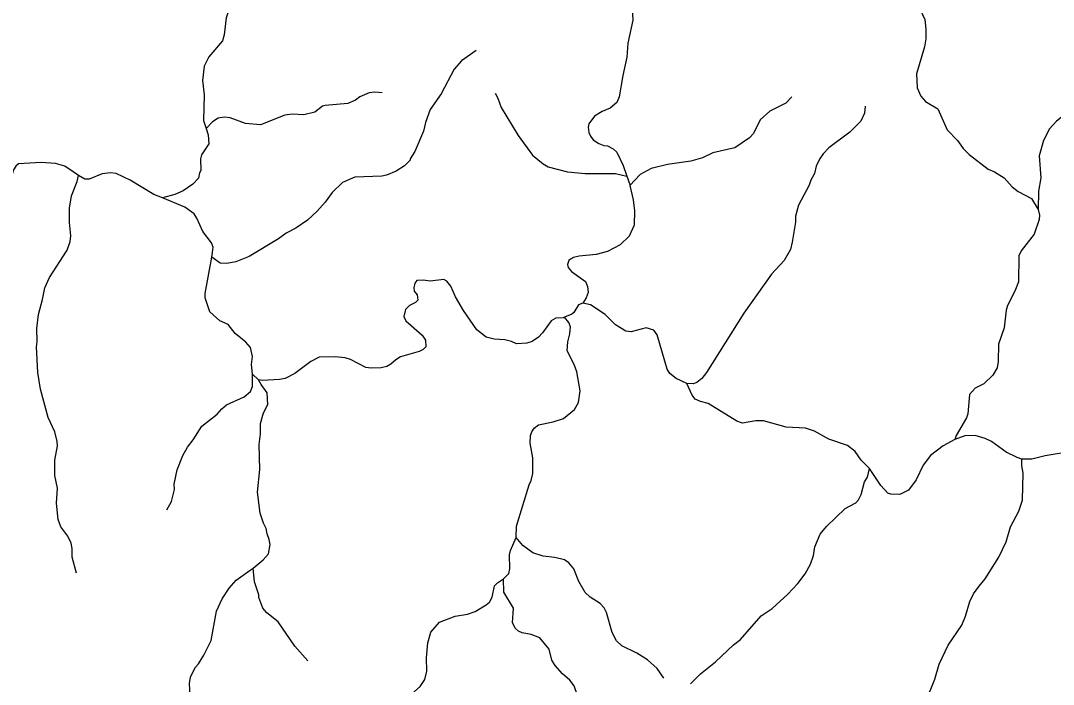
# Model space of a CAD drawing. Extents: x 500 to 555.2, y 9115.7 to 9171.
# Drawn here: x 515.86 to 523.01, y 9142.97 to 9147.56 of the extents above; entities that cross this region are included whole.
import ezdxf

# ---------------------------------------------------------------- set-up
doc = ezdxf.new("R2010")
doc.units = 0
doc.header["$LTSCALE"] = 0.064
doc.layers.add('7', color=7, linetype='Continuous', lineweight=25)

msp = doc.modelspace()

# ---------------------------------------------------------------- linework, layer by layer
at = {"layer": '7'}
msp.add_line((517.5075, 9145.0741), (517.4649, 9145.1131), dxfattribs=at)
for points in [[(517.608, 9147.8798), (517.6065, 9147.878), (517.5497, 9147.8446), (517.4768, 9147.8174), (517.4459, 9147.8136), (517.4152, 9147.7996), (517.3491, 9147.7338), (517.3107, 9147.6664), (517.2821, 9147.5806), (517.2687, 9147.4617), (517.257, 9147.4201), (517.1621, 9147.3101), (517.1296, 9147.2451), (517.1196, 9147.1452), (517.1293, 9147.0472), (517.126, 9146.8687), (517.1431, 9146.8144)], [(522.057, 9147.703), (522.1183, 9147.568), (522.1255, 9147.501), (522.1255, 9147.4354), (522.1157, 9147.3791), (522.0616, 9147.192), (522.0672, 9147.0964), (522.0907, 9147.0371), (522.124, 9147.0018), (522.2093, 9146.9488), (522.2736, 9146.805), (522.3449, 9146.7313), (522.3848, 9146.6754), (522.4262, 9146.6339), (522.5576, 9146.5318), (522.6008, 9146.5147), (522.6675, 9146.4711), (522.7232, 9146.4106), (522.7653, 9146.3769), (522.8577, 9146.3299), (522.9039, 9146.2536)], [(520.0928, 9147.6483), (520.0979, 9147.5641), (520.0638, 9147.4053), (520.0571, 9147.3068), (520.0274, 9147.1808), (520.0041, 9147.0331), (519.9879, 9146.9936), (519.9417, 9146.954), (519.8857, 9146.9325), (519.8325, 9146.9), (519.7921, 9146.845), (519.7883, 9146.822), (519.7925, 9146.7861), (519.8043, 9146.7597), (519.8238, 9146.735), (519.8626, 9146.7095), (519.8965, 9146.6968), (519.9214, 9146.6947), (519.9614, 9146.674), (519.9881, 9146.6507), (520.0304, 9146.5571), (520.0561, 9146.4837)], [(523.1848, 9147.5321), (523.1811, 9147.5271), (523.1603, 9147.4844), (523.141, 9147.3567), (523.1472, 9147.2853), (523.1661, 9147.2071), (523.2083, 9147.1028), (523.2144, 9147.0496), (523.1923, 9146.9912), (523.0315, 9146.8643), (522.9828, 9146.8126), (522.941, 9146.7301), (522.9113, 9146.624), (522.9228, 9146.4729), (522.9068, 9146.3788), (522.9039, 9146.2536)], [(519.014, 9147.3533), (518.9116, 9147.2829), (518.8608, 9147.2253), (518.7714, 9147.0548), (518.6956, 9146.9458), (518.6615, 9146.856), (518.6497, 9146.7952), (518.5882, 9146.6541), (518.5566, 9146.6046), (518.556, 9146.5951), (518.5174, 9146.5563), (518.4595, 9146.5195), (518.3933, 9146.4898), (518.3605, 9146.4834), (518.1735, 9146.4766), (518.0879, 9146.4405), (518.0155, 9146.3707), (517.9678, 9146.3036), (517.9121, 9146.2412), (517.8465, 9146.1791), (517.7646, 9146.1229), (517.6971, 9146.0889), (517.6443, 9146.0488), (517.4412, 9145.9284), (517.35, 9145.89), (517.2878, 9145.8798), (517.242, 9145.8819), (517.1825, 9145.9236)], [(518.3626, 9147.0609), (518.3106, 9147.0656), (518.272, 9147.0606), (518.2075, 9147.0331), (518.1769, 9147.0097), (518.1259, 9146.9869), (517.9674, 9146.9738), (517.95, 9146.9682), (517.8954, 9146.9274), (517.8211, 9146.9084), (517.7405, 9146.9131), (517.6887, 9146.905), (517.521, 9146.8386), (517.4169, 9146.8491), (517.3107, 9146.8886), (517.2712, 9146.8917), (517.2278, 9146.8852), (517.1873, 9146.8597), (517.1431, 9146.8144)], [(519.1455, 9147.0576), (519.1632, 9147.0242), (519.1864, 9146.9586), (519.304, 9146.765), (519.4043, 9146.6294), (519.4767, 9146.568), (519.5126, 9146.5491), (519.6462, 9146.5145), (519.7679, 9146.5016), (519.9778, 9146.5015), (520.0561, 9146.4837)], [(521.1992, 9147.0325), (521.1572, 9146.99), (521.0452, 9146.9348), (520.9791, 9146.8747), (520.9332, 9146.7793), (520.9057, 9146.7483), (520.803, 9146.6794), (520.6515, 9146.6442), (520.5799, 9146.6112), (520.4999, 9146.5875), (520.3375, 9146.565), (520.2251, 9146.5376), (520.1487, 9146.4957), (520.0781, 9146.4184)], [(521.7057, 9146.9687), (521.7005, 9146.9193), (521.6762, 9146.8655), (521.5995, 9146.7873), (521.4553, 9146.679), (521.4154, 9146.6376), (521.3889, 9146.601), (521.3666, 9146.5535), (521.3545, 9146.5032), (521.3294, 9146.4552), (521.3182, 9146.4207), (521.2435, 9146.2839), (521.2238, 9146.2059), (521.2249, 9146.1659), (521.2017, 9146.0262), (521.1881, 9145.9765), (521.1444, 9145.9006), (521.0584, 9145.8046), (520.8659, 9145.5353), (520.6083, 9145.1237), (520.5749, 9145.0823), (520.5405, 9145.0561), (520.5148, 9145.0466), (520.4721, 9145.0487)], [(517.1431, 9146.8144), (517.1572, 9146.7698), (517.162, 9146.7078), (517.1121, 9146.6318), (517.1047, 9146.6042), (517.1079, 9146.5225), (517.0984, 9146.5057), (517.0919, 9146.4698), (517.0516, 9146.4289), (516.9852, 9146.3826), (516.9261, 9146.3567), (516.8415, 9146.3332)], [(516.2597, 9146.4872), (516.2241, 9146.5133), (516.1664, 9146.5522), (516.1002, 9146.572), (516.0018, 9146.5785), (515.8451, 9146.5701), (515.8261, 9146.5527), (515.811, 9146.5272), (515.7885, 9146.4601), (515.7672, 9146.4438), (515.722, 9146.4244), (515.6317, 9146.4342), (515.5642, 9146.4352)], [(516.2457, 9143.7356), (516.2176, 9143.8446), (516.2172, 9143.9049), (516.2103, 9143.9422), (516.1858, 9143.9907), (516.1389, 9144.0554), (516.1188, 9144.1056), (516.1074, 9144.2193), (516.1155, 9144.3226), (516.0976, 9144.4107), (516.0976, 9144.5183), (516.1139, 9144.6174), (516.1125, 9144.6476), (516.0955, 9144.7131), (516.0506, 9144.8132), (515.9972, 9145.0085), (515.9795, 9145.1253), (515.9695, 9145.3016), (515.9745, 9145.3385), (515.9729, 9145.4284), (515.9826, 9145.5249), (516.0121, 9145.6306), (516.028, 9145.7106), (516.0597, 9145.7828), (516.1822, 9145.9704), (516.2024, 9146.0307), (516.2073, 9146.0714), (516.1977, 9146.164), (516.1975, 9146.2624), (516.2113, 9146.3476), (516.2517, 9146.4479), (516.2597, 9146.4872)], [(516.4807, 9146.5063), (516.4249, 9146.5003), (516.3351, 9146.4626), (516.3049, 9146.4638), (516.2597, 9146.4872)], [(516.8415, 9146.3332), (516.7826, 9146.3578), (516.6186, 9146.4556), (516.52, 9146.5015), (516.4807, 9146.5063)], [(520.0561, 9146.4837), (520.0767, 9146.425), (520.0781, 9146.4184)], [(520.0781, 9146.4184), (520.0998, 9146.3194), (520.1093, 9146.2436), (520.1064, 9146.1452), (520.0713, 9146.068), (520.0096, 9146.0094), (519.9227, 9145.9619), (519.8446, 9145.9407), (519.7265, 9145.9306), (519.6881, 9145.9212), (519.6654, 9145.9098), (519.6543, 9145.9003), (519.6452, 9145.8722), (519.6505, 9145.8512), (519.673, 9145.8231), (519.7695, 9145.7555), (519.7847, 9145.719), (519.7876, 9145.6784), (519.7754, 9145.6407), (519.751, 9145.6055)], [(517.1825, 9145.9236), (517.189, 9145.9555), (517.192, 9145.9918), (517.1803, 9146.0223), (517.1203, 9146.101), (517.0806, 9146.1933), (517.0612, 9146.2229), (516.9964, 9146.2685), (516.8415, 9146.3332)], [(522.9039, 9146.2536), (522.9125, 9146.2128), (522.9095, 9146.1829), (522.8751, 9146.0832), (522.7863, 9145.9661), (522.7706, 9145.9329), (522.7687, 9145.7525), (522.743, 9145.6877), (522.6915, 9145.5878), (522.6817, 9145.555), (522.668, 9145.4344), (522.6293, 9145.3195), (522.6275, 9145.2008), (522.6209, 9145.157), (522.5897, 9145.1057), (522.5268, 9145.0462), (522.4685, 9145.0153), (522.4278, 9144.9724), (522.4171, 9144.8384), (522.4076, 9144.8105), (522.335, 9144.6882), (522.3269, 9144.6598)], [(517.4649, 9145.1131), (517.4645, 9145.1135), (517.4589, 9145.1787), (517.4654, 9145.2342), (517.452, 9145.2971), (517.4195, 9145.3335), (517.3442, 9145.3942), (517.2953, 9145.4578), (517.2386, 9145.4816), (517.1691, 9145.5448), (517.1378, 9145.6422), (517.1377, 9145.6723), (517.1825, 9145.9236)], [(519.6238, 9145.5065), (519.6153, 9145.503), (519.5655, 9145.4997), (519.5329, 9145.4831), (519.4726, 9145.3985), (519.4436, 9145.3681), (519.4016, 9145.3389), (519.3635, 9145.3268), (519.2935, 9145.3222), (519.2589, 9145.3381), (519.2125, 9145.3496), (519.1382, 9145.3543), (519.0822, 9145.3687), (519.0178, 9145.4201), (518.9244, 9145.5527), (518.8703, 9145.6487), (518.8383, 9145.7223), (518.8093, 9145.7573), (518.7885, 9145.7681), (518.694, 9145.757), (518.6461, 9145.7637), (518.602, 9145.7618), (518.5892, 9145.7435), (518.5811, 9145.7111), (518.5846, 9145.6875), (518.6053, 9145.6615), (518.61, 9145.6255), (518.594, 9145.6094), (518.5515, 9145.5893), (518.5247, 9145.5611), (518.5125, 9145.5128), (518.5257, 9145.4824), (518.6402, 9145.3839), (518.6625, 9145.3489), (518.6644, 9145.3013), (518.6459, 9145.2825), (518.6197, 9145.2695), (518.4897, 9145.2337), (518.456, 9145.212), (518.4236, 9145.182), (518.3939, 9145.1663), (518.355, 9145.1563), (518.2863, 9145.1532), (518.2503, 9145.1597), (518.1428, 9145.2148), (518.1059, 9145.2251), (518.0363, 9145.2319), (517.9253, 9145.2302), (517.8696, 9145.1994), (517.7582, 9145.1171), (517.6901, 9145.0833), (517.6519, 9145.076), (517.5347, 9145.0685), (517.5075, 9145.0741)], [(519.751, 9145.6055), (519.7222, 9145.5931), (519.6895, 9145.5407), (519.6745, 9145.5272), (519.6238, 9145.5065)], [(520.4721, 9145.0487), (520.3984, 9145.083), (520.355, 9145.117), (520.335, 9145.1464), (520.2664, 9145.3856), (520.2432, 9145.4179), (520.1911, 9145.4335), (520.0861, 9145.4058), (520.0491, 9145.4114), (519.978, 9145.4538), (519.9062, 9145.5254), (519.805, 9145.5921), (519.751, 9145.6055)], [(519.2899, 9143.9812), (519.2907, 9143.983), (519.2934, 9144.0604), (519.3809, 9144.3465), (519.3948, 9144.3754), (519.4058, 9144.4251), (519.4059, 9144.5329), (519.388, 9144.6358), (519.3896, 9144.6875), (519.3976, 9144.7146), (519.4155, 9144.7393), (519.4444, 9144.7612), (519.5463, 9144.7834), (519.6179, 9144.8059), (519.6939, 9144.8688), (519.7219, 9144.9173), (519.734, 9144.9973), (519.7094, 9145.1285), (519.6916, 9145.1804), (519.6439, 9145.2741), (519.6467, 9145.3361), (519.6621, 9145.3924), (519.6666, 9145.441), (519.6539, 9145.4699), (519.6238, 9145.5065)], [(516.8728, 9144.1739), (516.9047, 9144.2303), (516.9242, 9144.3145), (516.923, 9144.3511), (516.9425, 9144.4501), (516.9835, 9144.5485), (517.0148, 9144.6074), (517.0541, 9144.6584), (517.1135, 9144.7517), (517.2202, 9144.8358), (517.2518, 9144.8722), (517.2858, 9144.8998), (517.4073, 9144.9569), (517.4515, 9144.9932), (517.4656, 9145.0281), (517.4649, 9145.1131)], [(517.4686, 9143.7704), (517.5377, 9143.8279), (517.575, 9143.8685), (517.5867, 9143.9344), (517.5806, 9143.969), (517.5655, 9144.0073), (517.5587, 9144.0433), (517.5404, 9144.0802), (517.5181, 9144.1503), (517.4984, 9144.296), (517.5151, 9144.4538), (517.5115, 9144.6266), (517.5213, 9144.6995), (517.5213, 9144.7704), (517.5408, 9144.8458), (517.5705, 9144.9034), (517.567, 9144.9825), (517.5239, 9145.0418), (517.5075, 9145.0741)], [(521.3546, 9144.7184), (521.2939, 9144.7381), (521.1588, 9144.7465), (521.002, 9144.789), (520.9481, 9144.7905), (520.8571, 9144.773), (520.8178, 9144.7877), (520.6194, 9144.9097), (520.5663, 9144.9234), (520.5301, 9144.9399), (520.5088, 9144.967), (520.4721, 9145.0487)], [(521.7365, 9144.4602), (521.6773, 9144.5173), (521.6362, 9144.5778), (521.5842, 9144.6183), (521.4541, 9144.663), (521.3546, 9144.7184)], [(522.3269, 9144.6598), (522.3258, 9144.6594), (522.246, 9144.6154), (522.158, 9144.5505), (522.1076, 9144.4823), (522.0599, 9144.3813), (522.0052, 9144.3097), (521.9468, 9144.2807), (521.884, 9144.2818), (521.864, 9144.2897), (521.8156, 9144.3413), (521.7365, 9144.4602)], [(522.7917, 9144.5233), (522.7584, 9144.5347), (522.6831, 9144.5733), (522.581, 9144.6466), (522.5379, 9144.6671), (522.4678, 9144.6889), (522.3962, 9144.6855), (522.3269, 9144.6598)], [(523.1483, 9144.5794), (522.9533, 9144.5477), (522.8603, 9144.5236), (522.7917, 9144.5233)], [(522.1049, 9142.3061), (522.1013, 9142.3773), (522.0945, 9142.4674), (522.0584, 9142.6779), (522.0653, 9142.7318), (522.086, 9142.7889), (522.1567, 9142.9208), (522.1884, 9143.0008), (522.2193, 9143.105), (522.2801, 9143.2362), (522.3749, 9143.3751), (522.4016, 9143.4372), (522.4318, 9143.5394), (522.4572, 9143.5909), (522.4947, 9143.6457), (522.5372, 9143.695), (522.6317, 9143.8445), (522.6819, 9143.9514), (522.7112, 9144.0558), (522.7699, 9144.1634), (522.7957, 9144.2404), (522.7997, 9144.4265), (522.79, 9144.479), (522.7917, 9144.5233)], [(520.4972, 9142.9682), (520.5668, 9143.0384), (520.671, 9143.1212), (520.7941, 9143.2393), (520.8424, 9143.2764), (520.9869, 9143.4404), (521.0618, 9143.4907), (521.1697, 9143.5888), (521.2392, 9143.6634), (521.291, 9143.7299), (521.3281, 9143.7961), (521.3484, 9143.8572), (521.3567, 9143.9161), (521.395, 9144.0046), (521.4389, 9144.058), (521.5679, 9144.182), (521.6417, 9144.2215), (521.661, 9144.2424), (521.678, 9144.2801), (521.7006, 9144.3668), (521.7234, 9144.3989), (521.7365, 9144.4602)], [(519.202, 9143.6957), (519.2386, 9143.7329), (519.2452, 9143.7645), (519.2436, 9143.8616), (519.2498, 9143.892), (519.2899, 9143.9812)], [(520.3122, 9143.0086), (520.2655, 9143.0756), (520.1982, 9143.1356), (520.1255, 9143.1808), (520.0212, 9143.2324), (519.9837, 9143.2665), (519.9543, 9143.323), (519.9163, 9143.4614), (519.8983, 9143.4942), (519.8706, 9143.5239), (519.802, 9143.5694), (519.7677, 9143.6009), (519.7228, 9143.6766), (519.6897, 9143.7638), (519.6543, 9143.8057), (519.6252, 9143.8262), (519.5585, 9143.8442), (519.4766, 9143.8515), (519.4046, 9143.8761), (519.3359, 9143.9259), (519.2899, 9143.9812)], [(516.9201, 9142.6379), (516.9928, 9142.7562), (517.0206, 9142.8211), (517.0324, 9142.8874), (517.0277, 9142.9719), (517.0352, 9143.0141), (517.0685, 9143.081), (517.0907, 9143.1066), (517.1279, 9143.1673), (517.1782, 9143.2679), (517.2147, 9143.4718), (517.254, 9143.5571), (517.3028, 9143.6305), (517.3529, 9143.687), (517.4498, 9143.7547), (517.4686, 9143.7704)], [(517.8479, 9143.1281), (517.7573, 9143.2289), (517.643, 9143.3975), (517.5631, 9143.4596), (517.5362, 9143.4931), (517.5086, 9143.5658), (517.5078, 9143.5839), (517.4789, 9143.6745), (517.4686, 9143.7704)], [(518.6696, 9143.1477), (518.6794, 9143.252), (518.6987, 9143.3263), (518.7599, 9143.3962), (518.8687, 9143.4379), (518.9543, 9143.4521), (519.0061, 9143.4698), (519.0823, 9143.5158), (519.1044, 9143.5346), (519.125, 9143.5683), (519.1412, 9143.6468), (519.1601, 9143.6686), (519.202, 9143.6957)], [(520.0272, 9142.5306), (519.9796, 9142.5609), (519.9517, 9142.5686), (519.8092, 9142.6823), (519.7624, 9142.7299), (519.7453, 9142.7611), (519.7294, 9142.8119), (519.7158, 9142.8879), (519.6906, 9142.9551), (519.6622, 9142.9941), (519.6112, 9143.0385), (519.5595, 9143.0956), (519.5381, 9143.1314), (519.5174, 9143.2093), (519.4546, 9143.2864), (519.3939, 9143.3112), (519.3313, 9143.3225), (519.3055, 9143.3329), (519.2862, 9143.3507), (519.2649, 9143.3913), (519.2712, 9143.4932), (519.2043, 9143.6037), (519.202, 9143.6957)], [(518.3582, 9142.6578), (518.3822, 9142.7009), (518.4841, 9142.7912), (518.5657, 9142.8972), (518.6245, 9142.9498), (518.6589, 9142.9981), (518.671, 9143.0571), (518.6696, 9143.1477)]]:
    msp.add_lwpolyline(points, dxfattribs=at)

doc.saveas('drawing.dxf')
